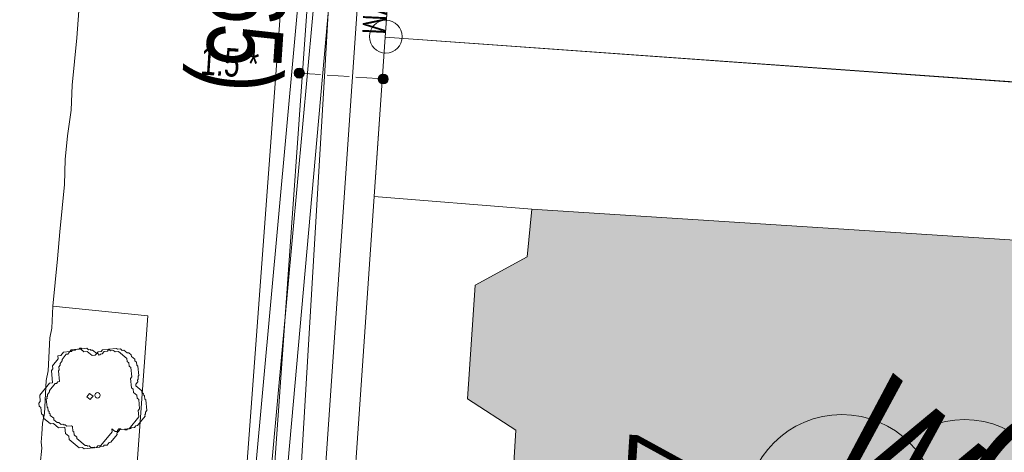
# Model space of a CAD drawing. Header units: metres. Extents: x -740 to 758, y -633 to 854.
# Tile 407 of 656: x -33 to -14, y -397 to -389. Entities that reach past the tile are written whole.
import ezdxf

# ---------------------------------------------------------------- set-up
doc = ezdxf.new("R2010")
doc.units = ezdxf.units.M
doc.header["$MEASUREMENT"] = 0
doc.linetypes.add('416_125', pattern=[0.5408, 0.416, -0.1248])
for name, color, linetype in [('Gas.LOVION', 7, 'Continuous'), ('Gis.LOVION', 7, 'Continuous'), ('Grundkarte.LOVION', 7, 'Continuous'), ('Grundkarte_Text.LOVION', 7, 'Continuous'), ('Strom.LOVION', 7, 'Continuous'), ('StromBemass.LOVION', 7, 'Continuous'), ('Telko.LOVION', 7, 'Continuous'), ('Wasser.LOVION', 7, 'Continuous')]:
    doc.layers.add(name, color=color, linetype=linetype)
doc.styles.add('ERSTELLTER_STIL_1', font='arial.ttf')

msp = doc.modelspace()

# ---------------------------------------------------------------- hatches: boundary and pattern name
at = {"layer": 'Grundkarte.LOVION', "linetype": 'Continuous', "lineweight": 18}
msp.add_hatch(color=9, dxfattribs=at).paths.add_polyline_path([(-23.797, -402.516), (-9.431, -403.446), (-8.706, -393.326), (-23.131, -392.402), (-23.221, -393.297), (-24.203, -393.837), (-24.348, -395.979), (-23.433, -396.569)])
at = {"layer": 'StromBemass.LOVION', "linetype": 'Continuous', "lineweight": 13}
for points in [[(-27.449, -389.891), (-27.442, -389.882), (-27.436, -389.871), (-27.432, -389.86), (-27.429, -389.848), (-27.427, -389.836), (-27.427, -389.824), (-27.429, -389.813), (-27.432, -389.801), (-27.436, -389.79), (-27.442, -389.779), (-27.449, -389.77), (-27.457, -389.761), (-27.467, -389.753), (-27.477, -389.747), (-27.488, -389.742), (-27.499, -389.738), (-27.511, -389.736), (-27.523, -389.735), (-27.535, -389.736), (-27.546, -389.739), (-27.558, -389.742), (-27.569, -389.747), (-27.579, -389.754), (-27.588, -389.762), (-27.596, -389.77), (-27.603, -389.78), (-27.609, -389.79), (-27.613, -389.802), (-27.616, -389.813), (-27.618, -389.825), (-27.617, -389.837), (-27.616, -389.849), (-27.613, -389.86), (-27.608, -389.872), (-27.603, -389.882), (-27.596, -389.892), (-27.587, -389.9), (-27.578, -389.908), (-27.568, -389.914), (-27.557, -389.919), (-27.546, -389.923), (-27.534, -389.925), (-27.522, -389.926), (-27.51, -389.925), (-27.498, -389.923), (-27.487, -389.919), (-27.476, -389.914), (-27.466, -389.908), (-27.457, -389.9)], [(-25.866, -390.002), (-25.859, -389.993), (-25.853, -389.982), (-25.849, -389.971), (-25.846, -389.96), (-25.844, -389.948), (-25.844, -389.936), (-25.846, -389.925), (-25.849, -389.913), (-25.853, -389.902), (-25.859, -389.892), (-25.866, -389.883), (-25.874, -389.874), (-25.883, -389.867), (-25.893, -389.86), (-25.904, -389.855), (-25.915, -389.852), (-25.927, -389.85), (-25.938, -389.849), (-25.95, -389.85), (-25.962, -389.852), (-25.973, -389.856), (-25.984, -389.861), (-25.994, -389.867), (-26.003, -389.874), (-26.011, -389.883), (-26.018, -389.893), (-26.023, -389.903), (-26.028, -389.914), (-26.03, -389.925), (-26.032, -389.937), (-26.032, -389.949), (-26.03, -389.961), (-26.027, -389.972), (-26.023, -389.983), (-26.017, -389.993), (-26.01, -390.003), (-26.002, -390.011), (-25.993, -390.019), (-25.983, -390.025), (-25.972, -390.03), (-25.961, -390.034), (-25.95, -390.036), (-25.938, -390.037), (-25.926, -390.036), (-25.915, -390.034), (-25.903, -390.03), (-25.893, -390.025), (-25.883, -390.018), (-25.874, -390.011)]]:
    msp.add_hatch(color=7, dxfattribs=at).paths.add_polyline_path(points)

# ---------------------------------------------------------------- linework, layer by layer
at = {"layer": 'Gas.LOVION', "color": 5, "linetype": 'Continuous', "lineweight": 18}
msp.add_lwpolyline([(-27.533, -398.019), (-27.033, -389.68), (-26.695, -383.765), (-26.481, -380.656), (-26.287, -377.504), (-25.652, -368.279), (-24.929, -359.504), (-24.78, -357.554), (-24.256, -349.907), (-23.821, -342.727), (-23.171, -334.402), (-23.145, -333.912), (-22.395, -321.632), (-22.127, -316.818), (-22.047, -316.426), (-21.365, -312.517), (-20.447, -308.614)], dxfattribs=at)
msp.add_circle((-14.961, -398.164), 1.792, dxfattribs=at)
at = {"layer": 'Gis.LOVION', "color": 44, "linetype": 'Continuous', "lineweight": 18}
msp.add_lwpolyline([(-30.928, -396.548), (-30.954, -396.58), (-30.951, -396.61), (-30.964, -396.626), (-30.961, -396.655), (-31.08, -396.8), (-31.11, -396.802), (-31.149, -396.851), (-31.208, -396.856), (-31.221, -396.872), (-31.279, -396.878), (-31.293, -396.894), (-31.381, -396.903), (-31.397, -396.89), (-31.455, -396.895), (-31.487, -396.869), (-31.517, -396.872), (-31.533, -396.859), (-31.562, -396.861), (-31.723, -396.729), (-31.725, -396.7), (-31.774, -396.66), (-31.779, -396.602), (-31.795, -396.589), (-31.804, -396.501), (-31.82, -396.488), (-31.908, -396.496), (-31.94, -396.47), (-31.969, -396.473), (-31.985, -396.459), (-32.015, -396.462), (-32.063, -396.423), (-32.092, -396.426), (-32.156, -396.373), (-32.159, -396.343), (-32.224, -396.291), (-32.226, -396.261), (-32.243, -396.248), (-32.245, -396.219), (-32.261, -396.206), (-32.267, -396.147), (-32.283, -396.134), (-32.298, -395.988), (-32.284, -395.971), (-32.287, -395.942), (-32.274, -395.926), (-32.277, -395.897), (-32.237, -395.849), (-32.24, -395.819), (-32.134, -395.691), (-32.105, -395.688), (-32.079, -395.656), (-32.049, -395.653), (-32.07, -395.448), (-32.056, -395.432), (-32.062, -395.373), (-32.036, -395.341), (-32.038, -395.312), (-31.999, -395.264), (-32.002, -395.235), (-31.922, -395.138), (-31.893, -395.135), (-31.854, -395.087), (-31.824, -395.084), (-31.811, -395.068), (-31.753, -395.062), (-31.739, -395.046), (-31.681, -395.041), (-31.668, -395.025), (-31.638, -395.022), (-31.622, -395.035), (-31.534, -395.026), (-31.502, -395.053), (-31.473, -395.05), (-31.457, -395.063), (-31.428, -395.06), (-31.347, -395.126), (-31.318, -395.123), (-31.315, -395.153), (-31.286, -395.15), (-31.273, -395.134), (-31.243, -395.131), (-31.204, -395.083), (-31.145, -395.077), (-31.119, -395.045), (-30.972, -395.03), (-30.956, -395.044), (-30.898, -395.038), (-30.866, -395.064), (-30.836, -395.061), (-30.772, -395.114), (-30.743, -395.111), (-30.695, -395.151), (-30.692, -395.18), (-30.628, -395.233), (-30.625, -395.262), (-30.593, -395.289), (-30.587, -395.347), (-30.571, -395.361), (-30.554, -395.536), (-30.567, -395.552), (-30.561, -395.611), (-30.574, -395.627), (-30.571, -395.656), (-30.611, -395.704), (-30.608, -395.734), (-30.496, -395.826), (-30.493, -395.855), (-30.461, -395.882), (-30.458, -395.911), (-30.442, -395.924), (-30.436, -395.983), (-30.42, -395.996), (-30.4, -396.201), (-30.426, -396.233), (-30.423, -396.262), (-30.437, -396.279), (-30.434, -396.308), (-30.579, -396.485), (-30.608, -396.487), (-30.635, -396.52), (-30.693, -396.525), (-30.707, -396.541), (-30.765, -396.547), (-30.778, -396.563), (-30.808, -396.566), (-30.824, -396.553), (-30.882, -396.559), (-30.898, -396.545)], close=True, dxfattribs=at)
msp.add_circle((-31.332, -395.913), 0.0509, dxfattribs=at)
at = {"layer": 'Grundkarte.LOVION', "color": 8, "linetype": 'Continuous', "lineweight": 18}
for points in [[(-47.04, -403.606), (-45.615, -383.723), (-44.433, -367.086), (-43.35, -352.468), (-42.184, -335.98), (-41.207, -322.998), (-40.023, -307.602), (-39.045, -295.537), (-20.542, -314.89), (-21.336, -325.814), (-22.255, -338.79), (-24.507, -370.162), (-25.902, -389.155), (-27.002, -405.105)], [(-47.04, -403.606), (-45.615, -383.723), (-44.433, -367.086), (-43.35, -352.468), (-42.184, -335.98), (-41.207, -322.998), (-40.023, -307.602), (-39.045, -295.537), (-20.542, -314.89), (-21.336, -325.814), (-22.255, -338.79), (-24.507, -370.162), (-25.902, -389.155), (-27.002, -405.105)], [(-25.902, -389.155), (-25.274, -380.464)], [(-32.174, -394.232), (-32.084, -393.336), (-32.045, -392.83), (-31.955, -391.934), (-31.942, -391.46), (-31.897, -391.013), (-31.826, -390.533), (-31.813, -390.059), (-31.723, -389.163), (-31.684, -388.657)], [(-32.414, -397.211), (-32.384, -396.912), (-32.396, -396.795), (-32.381, -396.646), (-32.372, -396.438), (-32.33, -396.257), (-32.303, -395.633), (-32.261, -395.452), (-32.234, -394.829), (-32.192, -394.647), (-32.174, -394.232)]]:
    msp.add_lwpolyline(points, dxfattribs=at)
at = {"layer": 'Grundkarte.LOVION', "color": 253, "linetype": 'Continuous', "lineweight": 18}
for points in [[(-24.507, -370.162), (23.645, -373.553), (26.6, -392.889), (17.733, -392.278), (-25.902, -389.155)], [(12.529, -407.979), (-27.002, -405.105), (-25.902, -389.155), (17.733, -392.278), (26.6, -392.889), (34.94, -393.551), (39.465, -393.878), (39.619, -408.759), (33.633, -408.901), (27.797, -409.057), (16.638, -408.286)], [(17.52, -395.55), (17.249, -399.419), (8.557, -398.791), (3.187, -394.055), (-8.706, -393.326), (-23.131, -392.402), (-26.11, -392.161), (-25.902, -389.155), (12.819, -391.902), (12.581, -395.206)], [(-32.439, -397.568), (-32.418, -397.477), (-32.435, -397.301), (-32.414, -397.211), (-32.384, -396.912), (-32.396, -396.795), (-32.381, -396.646), (-32.372, -396.438), (-32.33, -396.257), (-32.303, -395.633), (-32.261, -395.452), (-32.234, -394.829), (-32.192, -394.647), (-32.174, -394.232), (-30.383, -394.411), (-30.621, -397.715)]]:
    msp.add_lwpolyline(points, close=True, dxfattribs=at)
at = {"layer": 'Grundkarte.LOVION', "color": 8, "linetype": 'Continuous', "lineweight": 18}
for points in [[(-24.507, -370.162), (23.645, -373.553), (26.6, -392.889), (17.733, -392.278), (-25.902, -389.155)], [(-25.902, -389.155), (17.733, -392.278), (16.638, -408.286), (12.529, -407.979), (-27.002, -405.105)], [(-23.797, -402.516), (-23.433, -396.569), (-24.348, -395.979), (-24.203, -393.837), (-23.221, -393.297), (-23.131, -392.402), (-8.706, -393.326), (-9.431, -403.446)]]:
    msp.add_lwpolyline(points, close=True, dxfattribs=at)
at = {"layer": 'Grundkarte.LOVION', "color": 9, "linetype": 'Continuous', "lineweight": 18}
for points in [[(-31.061, -396.546), (-31.055, -396.605), (-31.266, -396.862), (-31.325, -396.868), (-31.351, -396.9), (-31.585, -396.923), (-31.618, -396.896), (-31.676, -396.902), (-31.869, -396.744), (-31.875, -396.685), (-31.939, -396.632), (-31.95, -396.515), (-32.068, -396.527), (-32.164, -396.447), (-32.222, -396.453), (-32.351, -396.347), (-32.357, -396.289), (-32.389, -396.262), (-32.4, -396.145), (-32.432, -396.119), (-32.438, -396.06), (-32.412, -396.028), (-32.423, -395.911), (-32.238, -395.686), (-32.18, -395.68), (-32.203, -395.446), (-32.176, -395.414), (-32.182, -395.356), (-32.076, -395.227), (-32.082, -395.168), (-32.024, -395.163), (-31.971, -395.098), (-31.854, -395.087), (-31.827, -395.055), (-31.652, -395.038), (-31.587, -395.091), (-31.529, -395.085), (-31.432, -395.164), (-31.374, -395.158), (-31.321, -395.094), (-31.262, -395.088), (-31.236, -395.056), (-31.119, -395.045), (-31.087, -395.071), (-31.028, -395.065), (-30.996, -395.092), (-30.937, -395.086), (-30.777, -395.218), (-30.771, -395.277), (-30.739, -395.303), (-30.733, -395.362), (-30.701, -395.388), (-30.684, -395.564), (-30.71, -395.596), (-30.693, -395.772), (-30.661, -395.798), (-30.655, -395.857), (-30.591, -395.909), (-30.585, -395.968), (-30.553, -395.994), (-30.536, -396.17), (-30.562, -396.202), (-30.551, -396.319), (-30.736, -396.544), (-30.911, -396.561), (-30.938, -396.594), (-30.996, -396.599)], [(-31.443, -395.963), (-31.469, -395.995), (-31.534, -395.942), (-31.507, -395.91), (-31.481, -395.878), (-31.416, -395.931)]]:
    msp.add_lwpolyline(points, close=True, dxfattribs=at)
msp.add_circle((-25.888, -389.143), 0.31, dxfattribs=at)
at = {"layer": 'Strom.LOVION', "color": 150, "linetype": 'Continuous', "lineweight": 18}
for points in [[(-44.956, -341.187), (-45.037, -342.17), (-40.571, -342.502), (-37.535, -342.87), (-27.267, -344.201), (-24.207, -344.671), (-24.29, -345.787), (-25.326, -359.07), (-25.246, -360.644), (-25.711, -364.354), (-25.868, -368.64), (-25.906, -370.063), (-26.803, -386.288), (-26.863, -387.181), (-26.894, -387.775), (-28.186, -402.221), (-28.216, -402.815), (-28.273, -405.111)], [(-27.176, -387.758), (-28.497, -402.207), (-28.607, -407.286), (-29.742, -415.023), (-30.316, -430.005), (-30.939, -439.509), (-31.307, -444.51), (-31.774, -449.403), (-31.13, -459.921)]]:
    msp.add_lwpolyline(points, dxfattribs=at)
at = {"layer": 'Strom.LOVION', "color": 1, "linetype": 'Continuous', "lineweight": 18}
msp.add_lwpolyline([(-32.336, -452.576), (-32.106, -451.903), (-32.073, -449.373), (-31.606, -444.48), (-31.221, -439.492), (-30.628, -429.991), (-30.04, -414.993), (-28.905, -407.257), (-28.793, -402.206), (-27.475, -387.728), (-27.413, -386.244), (-26.514, -370.048), (-26.308, -364.294), (-25.84, -360.613), (-25.933, -359.056), (-24.782, -344.225)], dxfattribs=at)
at = {"layer": 'StromBemass.LOVION', "color": 7, "linetype": '416_125', "lineweight": 13}
msp.add_lwpolyline([(-27.535, -389.832), (-25.928, -389.941)], dxfattribs=at)
at = {"layer": 'StromBemass.LOVION', "color": 7, "linetype": 'Continuous', "lineweight": 13}
for centre, radius in [((-27.522, -389.831), 0.0953), ((-25.938, -389.943), 0.0939)]:
    msp.add_circle(centre, radius, dxfattribs=at)
at = {"layer": 'Telko.LOVION', "color": 1, "linetype": 'Continuous', "lineweight": 18}
msp.add_lwpolyline([(-26.66, -375.501), (-26.956, -376.254), (-30.696, -426.732), (-30.413, -427.502), (-30.085, -426.775), (-26.498, -376.254)], close=True, dxfattribs=at)
at = {"layer": 'Wasser.LOVION', "color": 150, "linetype": 'Continuous', "lineweight": 18}
msp.add_lwpolyline([(-27.295, -401.203), (-26.415, -388.437), (-25.913, -380.881), (-25.498, -376.51), (-24.828, -366.884), (-24.54, -362.57), (-23.303, -344.39), (-22.665, -334.899), (-21.962, -324.25), (-21.437, -317.223), (-21.424, -317.207), (-20.86, -312.098), (-19.654, -308.108)], dxfattribs=at)
at = {"layer": 'Wasser.LOVION', "color": 94, "linetype": 'Continuous', "lineweight": 18}
msp.add_circle((-17.281, -398.088), 1.812, dxfattribs=at)

# ---------------------------------------------------------------- texts
at = {"layer": 'Gas.LOVION', "color": 5, "linetype": 'Continuous', "lineweight": 18, "attachment_point": 7, "style": 'ERSTELLTER_STIL_1'}
for s, insert, char_height, rotation in [('{\\A1;\\W0.72098x;300 ND ST UA (1965)}', (-28.827, -376.129), 1.4228, 266.2446), ('{\\A1;\\W0.71562x;G}', (-15.381, -397.753), 2.48983, 320.5838)]:
    msp.add_mtext(s, dxfattribs=dict(at, insert=insert, char_height=char_height, rotation=rotation))
at = {"layer": 'Grundkarte_Text.LOVION', "color": 8, "linetype": 'Continuous', "lineweight": 18, "insert": (-21.648, -396.596), "char_height": 1.60082, "attachment_point": 7, "rotation": 266.3429, "style": 'ERSTELLTER_STIL_1'}
msp.add_mtext('{\\A1;\\W0.71560x;44}', dxfattribs=at)
at = {"layer": 'Strom.LOVION', "color": 7, "linetype": 'Continuous', "lineweight": 13, "insert": (-26.301, -388.423), "char_height": 0.4446, "attachment_point": 7, "rotation": 267.2489, "style": 'ERSTELLTER_STIL_1'}
msp.add_mtext('{\\A1;\\W0.71559x;VM}', dxfattribs=at)
at = {"layer": 'StromBemass.LOVION', "color": 7, "linetype": 'Continuous', "lineweight": 13, "insert": (-29.401, -389.865), "char_height": 0.53358, "attachment_point": 7, "rotation": 356.2445, "style": 'ERSTELLTER_STIL_1'}
msp.add_mtext('{\\A1;\\W0.71554x;1.5 *}', dxfattribs=at)
at = {"layer": 'Wasser.LOVION', "color": 94, "linetype": 'Continuous', "lineweight": 18, "insert": (-17.902, -397.404), "char_height": 2.48983, "attachment_point": 7, "rotation": 320.5838, "style": 'ERSTELLTER_STIL_1'}
msp.add_mtext('{\\A1;\\W0.71562x;W}', dxfattribs=at)

doc.saveas('drawing.dxf')
